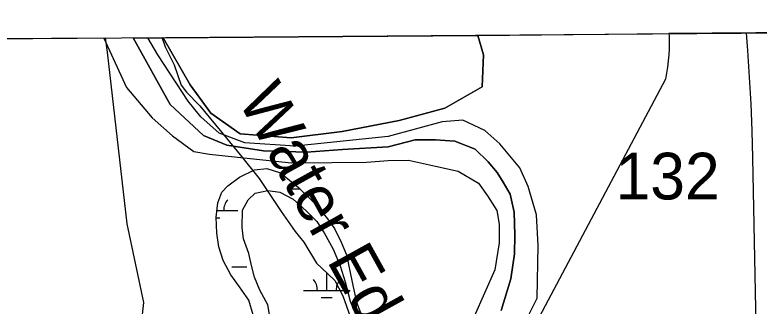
# Model space of a CAD drawing. Extents: x 3535183 to 3573198, y 534952 to 560562.
# Drawn here: x 3550386 to 3551979, y 558046 to 558670 of the extents above; entities that cross this region are included whole.
import ezdxf

# ---------------------------------------------------------------- set-up
doc = ezdxf.new("R2010")
doc.units = 0
for name, color, linetype in [('V-GRID-FRAM', 7, 'Continuous'), ('V-RIVR-EDGE', 7, 'Continuous'), ('V-RIVR-IDEN', 7, 'Continuous'), ('V-SITE-VEGE', 7, 'Continuous'), ('V-TOPO-DPTH', 7, 'Continuous'), ('V-TOPO-MINR', 7, 'Continuous'), ('V-TOPO-WATR', 7, 'Continuous'), ('V-WETL-SWMP', 7, 'Continuous')]:
    doc.layers.add(name, color=color, linetype=linetype)

msp = doc.modelspace()

# ---------------------------------------------------------------- linework, layer by layer
at = {"layer": 'V-GRID-FRAM'}
msp.add_lwpolyline([(3539245.8, 558535.3), (3570887.5, 558774.6), (3571033, 540592.1), (3539375.4, 540352.7), (3539245.8, 558535.3)], dxfattribs=at)
at = {"layer": 'V-RIVR-EDGE'}
msp.add_lwpolyline([(3550701, 558622), (3550707.9, 558601.5), (3550727.6, 558563), (3550741.9, 558519.8), (3550753.8, 558504.8), (3550782, 558475.3), (3550839.4, 558406.1), (3550868.2, 558370), (3550908.9, 558319.5), (3550956.1, 558249.1), (3550986, 558206.4), (3551004.6, 558183), (3551031.5, 558138.5), (3551055.4, 558116.2), (3551071, 558101.1), (3551088.3, 558068.1), (3551103.8, 558024.2)], dxfattribs=at)
at = {"layer": 'V-SITE-VEGE'}
for p, q in [((3549674.7, 558614.2), (3550579.5, 558621)), ((3550579.5, 558621), (3550584, 558590.3)), ((3550584, 558590.3), (3550625.9, 558222.6)), ((3550625.9, 558222.6), (3550661.7, 558053.9)), ((3550661.7, 558053.9), (3550655.6, 557996.5))]:
    msp.add_line(p, q, dxfattribs=at)
msp.add_lwpolyline([(3550932.6, 558019.9), (3550928, 558049.2), (3550910.7, 558080.8), (3550898.8, 558108.1), (3550892.7, 558133), (3550886.7, 558159.3), (3550875.7, 558190.5), (3550872.6, 558214.9), (3550873.8, 558252.1), (3550885.4, 558274.1), (3550900.9, 558287.9), (3550927.8, 558294), (3550953.7, 558290.7), (3550981.6, 558275.3), (3551009.7, 558250.6), (3551032.8, 558227.3), (3551048.1, 558203), (3551067.4, 558168.4), (3551082.8, 558132.3), (3551093.3, 558098.2), (3551103.9, 558056.8), (3551126.7, 558001.7)], dxfattribs=at)
at = {"layer": 'V-TOPO-DPTH'}
for points in [[(3551427.2, 558037.3), (3551447.5, 558104.9), (3551455.2, 558158), (3551456.4, 558198.1), (3551454.5, 558247.9), (3551446.1, 558286.4), (3551431.5, 558312), (3551418.5, 558332.8), (3551399, 558355.1), (3551371.5, 558382.2), (3551328, 558399.5), (3551286.2, 558402.4), (3551242.8, 558402.1), (3551185.1, 558387.2), (3551087.2, 558381.6), (3551010.1, 558376.2), (3550918.5, 558378.7), (3550839.7, 558391), (3550789.8, 558411.5), (3550718.6, 558478.4), (3550639.4, 558620.5), (3550703.4, 558621)], [(3550703.4, 558621), (3551376.8, 558626.1), (3551389.2, 558584.8), (3551386.5, 558515.7), (3551306.6, 558470.1), (3551208.8, 558443.6), (3551086.9, 558420.2), (3550977.7, 558406.5), (3550868.4, 558415.3), (3550805.4, 558459.8), (3550761.6, 558520.5), (3550703.4, 558621)], [(3550703.4, 558621), (3550761.6, 558520.5), (3550805.4, 558459.8), (3550868.4, 558415.3), (3550977.7, 558406.5), (3551086.9, 558420.2), (3551208.8, 558443.6), (3551306.6, 558470.1), (3551386.5, 558515.7), (3551389.2, 558584.8), (3551376.8, 558626.1)], [(3551786, 558630.2), (3551786.3, 558624.5), (3551786.7, 558611.2), (3551786.6, 558598), (3551785.8, 558584.8), (3551784.5, 558571.5), (3551782.8, 558558.3), (3551780.9, 558545.2), (3551778.8, 558532), (3551386.5, 557793.2), (3551329.9, 557622)], [(3551376.8, 558626.1), (3551786, 558630.2), (3551786.3, 558624.5), (3551786.7, 558611.2), (3551786.6, 558598), (3551785.8, 558584.8), (3551784.5, 558571.5), (3551782.8, 558558.3), (3551780.9, 558545.2), (3551778.8, 558532), (3551386.5, 557793.2)], [(3552045.9, 556897.6), (3552060, 557048.9), (3552066.8, 557139), (3552071.7, 557229.1), (3552073.6, 557319.4), (3552073.5, 557409.7), (3552070.4, 557582), (3552069.9, 557606), (3552069.4, 557629.9), (3552068.9, 557653.8), (3552068.3, 557677.8), (3552063.4, 557866), (3552061, 557984.1), (3552059.6, 558102.2), (3552059.6, 558220.2), (3552060.5, 558338.3), (3552064.6, 558632.3), (3551786, 558630.2)]]:
    msp.add_lwpolyline(points, dxfattribs=at)
at = {"layer": 'V-TOPO-MINR'}
for points in [[(3550639.4, 558620.5), (3550718.6, 558478.4), (3550789.8, 558411.5), (3550839.7, 558391), (3550918.5, 558378.7), (3551010.1, 558376.2), (3551087.2, 558381.6), (3551185.1, 558387.2), (3551242.8, 558402.1), (3551286.2, 558402.4), (3551328, 558399.5), (3551371.5, 558382.2), (3551399, 558355.1), (3551418.5, 558332.8), (3551431.5, 558312), (3551446.1, 558286.4), (3551454.5, 558247.9), (3551456.4, 558198.1), (3551455.2, 558158), (3551447.5, 558104.9), (3551427.2, 558037.3)], [(3551321.7, 557635.1), (3551377.5, 557810.4), (3551459.8, 557974.9), (3551504.1, 558063.6), (3551506.4, 558176), (3551502.7, 558241.9), (3551484.6, 558302.8), (3551466.6, 558342.8), (3551424.4, 558393.9), (3551392.1, 558422.5), (3551345.3, 558444.7), (3551300.4, 558441.1), (3551184.9, 558409.7), (3550985.9, 558388.9), (3550878.2, 558396.1), (3550823.5, 558416.5), (3550784.6, 558451.6), (3550757.1, 558485.1), (3550692, 558584.2), (3550671.2, 558620.7)], [(3551951.2, 558631.4), (3551952, 558621.6), (3551954.1, 558594), (3551958, 558536.6), (3551961.2, 558479.2), (3551963.4, 558421.7), (3551965, 558364.2), (3551978.2, 557682.5)], [(3550576.4, 558620), (3550625.1, 558514.6), (3550680.2, 558449.2), (3550723.9, 558411), (3550769.1, 558377.6), (3550802.9, 558371.4), (3550889.7, 558362.4), (3550978.2, 558353.5), (3551064.9, 558354.1), (3551138.8, 558354.7), (3551185.3, 558358.3), (3551228.7, 558358.6), (3551286.6, 558346.2), (3551334.9, 558335.3), (3551378.5, 558310), (3551398, 558282.8), (3551417.5, 558250.8), (3551422.5, 558222), (3551422.8, 558181.8), (3551413.6, 558123.9), (3551369.4, 558024), (3551332, 557880.7), (3551286.6, 557648)]]:
    msp.add_lwpolyline(points, dxfattribs=at)
at = {"layer": 'V-TOPO-WATR'}
for points in [[(3551376.8, 558626.1), (3551389.2, 558584.8), (3551386.5, 558515.7), (3551306.6, 558470.1), (3551208.8, 558443.6), (3551086.9, 558420.2), (3550977.7, 558406.5), (3550868.4, 558415.3), (3550805.4, 558459.8), (3550761.6, 558520.5), (3550703.4, 558621)], [(3551786, 558630.2), (3551786.3, 558624.5), (3551786.7, 558611.2), (3551786.6, 558598), (3551785.8, 558584.8), (3551784.5, 558571.5), (3551782.8, 558558.3), (3551780.9, 558545.2), (3551778.8, 558532), (3551386.5, 557793.2)]]:
    msp.add_lwpolyline(points, dxfattribs=at)
at = {"layer": 'V-WETL-SWMP'}
for p, q in [((3550980.3, 558297.3), (3550996.3, 558297.3)), ((3550818.8, 558250.9), (3550863.3, 558250.9)), ((3550817.1, 558235.4), (3550825.3, 558235.4)), ((3550850.4, 558130.8), (3550882.4, 558130.8)), ((3551053.7, 558080.1), (3551053.7, 558116.1)), ((3551003.7, 558080.1), (3551103.7, 558080.1)), ((3551041.7, 558064.6), (3551065.7, 558064.6))]:
    msp.add_line(p, q, dxfattribs=at)
msp.add_lwpolyline([(3550896.6, 558027.6), (3550887.1, 558058.8), (3550866.9, 558088), (3550848.7, 558113.7), (3550831.9, 558144.3), (3550822.9, 558173.1), (3550818.3, 558202.8), (3550817.1, 558236.5), (3550820.8, 558267.2), (3550828.9, 558290.2), (3550842, 558304), (3550866.7, 558322.2), (3550898.8, 558338.1), (3550925.2, 558340.7), (3550954.5, 558331.6), (3550993.3, 558300.2), (3551025.2, 558269.2), (3551053.3, 558236.2), (3551070, 558212.4), (3551084.9, 558183.2), (3551096.3, 558155.9), (3551107.9, 558097.4), (3551117.5, 558054.6), (3551128.9, 558024.9)], dxfattribs=at)
for centre, start, end in [((3550868.5, 558251.3), 139.2282, 180.7718), ((3550998.5, 558080.5), 359.2282, 40.7718), ((3551109, 558080.5), 139.2282, 180.7718)]:
    msp.add_arc(centre, 35.2, start, end, dxfattribs=at)

# ---------------------------------------------------------------- texts
at = {"layer": 'V-RIVR-IDEN'}
msp.add_text('Water Edge', height=100, rotation=298.9946, dxfattribs=at).set_placement((3550862, 558488.4))
msp.add_text('132', height=100, dxfattribs=at).set_placement((3551671.6, 558274.8))

doc.saveas('drawing.dxf')
